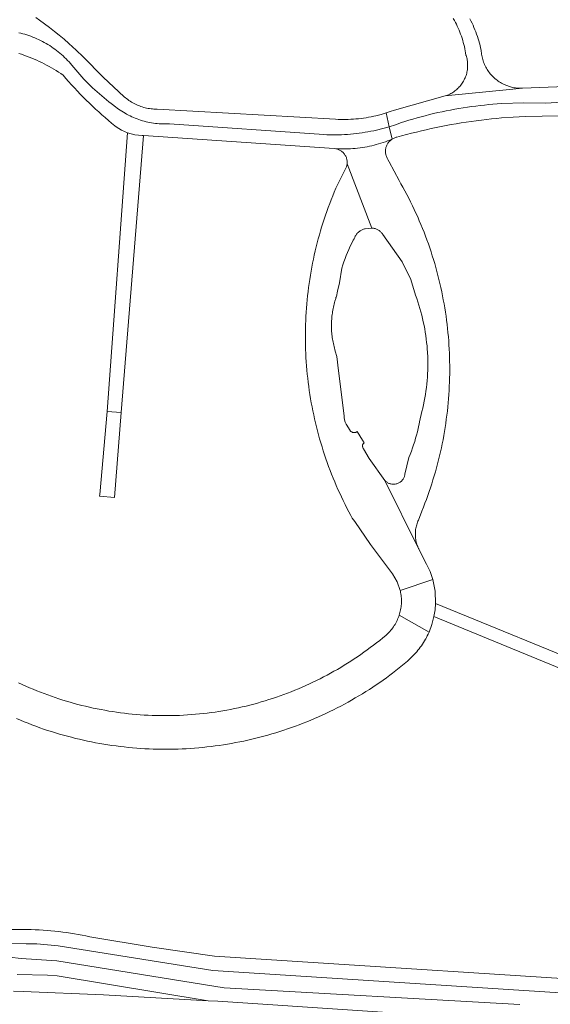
# Model space of a CAD drawing. Extents: x 146402 to 164798, y 455483 to 464134.
# Tile 328 of 575: x 158151 to 158245, y 460479 to 460652. Entities that reach past the tile are written whole.
import ezdxf

# ---------------------------------------------------------------- set-up
doc = ezdxf.new("R2010")
doc.units = 0
doc.header["$LTSCALE"] = 0.2
for name, color, linetype, lineweight in [('B-XX-VH-VERHARDING_ASFALT-GV', 252, 'CONTINUOUS', 18), ('B-XX-VH-VERHARDING_BETONSTRAATSTEEN-GV', 252, 'CONTINUOUS', 18), ('B-XX-VH-VERHARDING_HALFVERHARDING-GV', 252, 'CONTINUOUS', 18), ('B-XX-VH-VERHARDING_STRAATBAKSTEEN-GV', 252, 'CONTINUOUS', 18)]:
    doc.layers.add(name, color=color, linetype=linetype, lineweight=lineweight)

msp = doc.modelspace()

# ---------------------------------------------------------------- linework, layer by layer
at = {"layer": 'B-XX-VH-VERHARDING_ASFALT-GV'}
for points in [[(158151.192, 460649.834), (158151.553, 460649.748), (158151.912, 460649.654), (158152.269, 460649.552), (158152.623, 460649.442), (158152.975, 460649.325), (158153.325, 460649.2), (158153.671, 460649.068), (158154.015, 460648.928), (158154.356, 460648.781), (158154.693, 460648.627), (158155.027, 460648.465), (158155.357, 460648.297), (158155.684, 460648.121), (158156.007, 460647.938), (158156.326, 460647.748), (158156.64, 460647.552), (158156.951, 460647.348), (158157.256, 460647.138), (158157.558, 460646.922), (158157.854, 460646.699), (158158.146, 460646.47), (158158.433, 460646.234), (158158.714, 460645.992), (158158.99, 460645.745), (158159.261, 460645.491), (158159.527, 460645.232), (158159.786, 460644.967), (158160.04, 460644.696), (158160.288, 460644.42), (158160.53, 460644.139), (158160.866, 460643.715), (158161.209, 460643.297), (158161.557, 460642.883), (158161.912, 460642.475), (158162.273, 460642.072), (158162.64, 460641.674), (158163.012, 460641.282), (158163.39, 460640.895), (158163.774, 460640.514), (158164.164, 460640.139), (158164.559, 460639.769), (158164.959, 460639.406), (158165.365, 460639.048), (158165.776, 460638.696), (158166.192, 460638.351), (158166.613, 460638.012), (158167.04, 460637.679), (158167.471, 460637.352), (158167.907, 460637.032), (158167.963, 460636.991), (158168.222, 460636.781), (158168.486, 460636.577), (158168.755, 460636.379), (158169.028, 460636.188), (158169.306, 460636.004), (158169.589, 460635.826), (158169.875, 460635.655), (158170.166, 460635.491), (158170.46, 460635.334), (158170.758, 460635.184), (158171.06, 460635.041), (158171.365, 460634.906), (158171.673, 460634.778), (158171.984, 460634.657), (158172.298, 460634.544), (158172.614, 460634.438), (158172.933, 460634.34), (158173.254, 460634.25), (158173.578, 460634.167), (158173.903, 460634.092), (158174.23, 460634.025), (158174.558, 460633.966), (158174.888, 460633.915), (158175.218, 460633.872), (158175.55, 460633.836), (158175.883, 460633.809), (158176.216, 460633.789), (158176.549, 460633.778), (158176.883, 460633.774), (158177.217, 460633.779), (158177.55, 460633.791), (158177.676, 460633.798), (158204.845, 460631.915), (158205.362, 460631.891), (158205.88, 460631.875), (158206.398, 460631.867), (158206.915, 460631.867), (158207.433, 460631.875), (158207.951, 460631.891), (158208.468, 460631.916), (158208.984, 460631.948), (158209.501, 460631.988), (158210.016, 460632.036), (158210.531, 460632.092), (158211.045, 460632.156), (158211.558, 460632.227), (158212.069, 460632.307), (158212.58, 460632.395), (158213.088, 460632.49), (158213.596, 460632.594), (158214.062, 460632.696), (158215.196, 460632.974), (158216.32, 460633.291), (158215.788, 460635.707), (158214.886, 460635.444), (158213.974, 460635.214), (158213.578, 460635.125), (158213.138, 460635.035), (158212.696, 460634.951), (158212.252, 460634.876), (158211.807, 460634.809), (158211.361, 460634.75), (158210.914, 460634.698), (158210.467, 460634.655), (158210.018, 460634.62), (158209.569, 460634.592), (158209.12, 460634.573), (158208.67, 460634.561), (158208.22, 460634.558), (158207.77, 460634.562), (158207.32, 460634.574), (158206.871, 460634.595), (158175.534, 460636.382), (158175.488, 460636.382), (158175.226, 460636.385), (158174.965, 460636.397), (158174.704, 460636.416), (158174.444, 460636.443), (158174.185, 460636.479), (158173.927, 460636.522), (158173.671, 460636.573), (158173.416, 460636.632), (158173.163, 460636.698), (158172.912, 460636.773), (158172.664, 460636.855), (158172.418, 460636.944), (158172.175, 460637.041), (158171.936, 460637.146), (158171.699, 460637.257), (158171.466, 460637.376), (158171.237, 460637.502), (158171.012, 460637.635), (158170.791, 460637.775), (158170.574, 460637.921), (158170.362, 460638.074), (158170.155, 460638.234), (158169.952, 460638.399), (158169.755, 460638.571), (158166.063, 460641.991), (158162.523, 460645.569), (158161.272, 460646.781), (158159.987, 460647.957), (158159.164, 460648.677), (158158.328, 460649.383), (158157.479, 460650.073), (158156.619, 460650.749), (158155.747, 460651.41), (158154.864, 460652.055), (158154.222, 460652.508)], [(158227.571, 460652.318), (158227.757, 460651.987), (158227.937, 460651.652), (158228.11, 460651.313), (158228.275, 460650.97), (158228.433, 460650.624), (158228.584, 460650.275), (158228.728, 460649.923), (158228.864, 460649.568), (158228.992, 460649.21), (158229.113, 460648.85), (158229.227, 460648.486), (158229.333, 460648.121), (158229.431, 460647.754), (158229.521, 460647.384), (158229.604, 460647.013), (158229.678, 460646.64), (158229.745, 460646.266), (158229.804, 460645.89), (158229.819, 460645.846), (158229.881, 460645.643), (158229.936, 460645.438), (158229.983, 460645.23), (158230.022, 460645.021), (158230.053, 460644.811), (158230.076, 460644.6), (158230.091, 460644.388), (158230.099, 460644.175), (158230.098, 460643.963), (158230.089, 460643.75), (158230.073, 460643.538), (158230.048, 460643.327), (158230.016, 460643.117), (158229.975, 460642.909), (158229.927, 460642.702), (158229.871, 460642.497), (158229.807, 460642.294), (158229.736, 460642.093), (158229.657, 460641.896), (158229.571, 460641.702), (158229.478, 460641.511), (158229.377, 460641.323), (158229.27, 460641.14), (158229.155, 460640.961), (158229.034, 460640.786), (158228.907, 460640.616), (158228.773, 460640.451), (158228.633, 460640.29), (158228.488, 460640.136), (158228.336, 460639.987), (158228.179, 460639.843), (158228.017, 460639.706), (158227.849, 460639.575), (158227.677, 460639.45), (158227.5, 460639.332), (158227.319, 460639.221), (158227.134, 460639.116), (158226.945, 460639.019), (158226.753, 460638.929), (158226.557, 460638.846), (158226.358, 460638.77), (158226.157, 460638.702), (158237.46, 460639.836), (158239.712, 460640.056), (158239.474, 460640.053), (158239.237, 460640.058), (158239, 460640.071), (158238.764, 460640.092), (158238.528, 460640.12), (158238.294, 460640.157), (158238.061, 460640.202), (158237.829, 460640.254), (158237.6, 460640.315), (158237.372, 460640.383), (158237.147, 460640.458), (158236.925, 460640.541), (158236.706, 460640.632), (158236.49, 460640.73), (158236.277, 460640.835), (158236.068, 460640.947), (158235.863, 460641.067), (158235.662, 460641.193), (158235.465, 460641.326), (158235.273, 460641.465), (158235.085, 460641.611), (158234.903, 460641.763), (158234.726, 460641.921), (158234.555, 460642.085), (158234.389, 460642.254), (158234.228, 460642.429), (158234.074, 460642.61), (158233.926, 460642.795), (158233.785, 460642.986), (158233.649, 460643.181), (158233.521, 460643.38), (158233.399, 460643.584), (158233.284, 460643.791), (158233.177, 460644.003), (158233.076, 460644.218), (158232.983, 460644.436), (158232.897, 460644.657), (158232.819, 460644.881), (158232.748, 460645.108), (158232.685, 460645.337), (158232.63, 460645.567), (158232.582, 460645.8), (158232.542, 460646.034), (158232.511, 460646.269), (158232.487, 460646.505), (158232.471, 460646.742), (158232.379, 460647.153), (158232.279, 460647.561), (158232.172, 460647.968), (158232.057, 460648.373), (158231.934, 460648.775), (158231.803, 460649.175), (158231.665, 460649.573), (158231.519, 460649.968), (158231.366, 460650.359), (158231.206, 460650.749), (158231.038, 460651.134), (158230.863, 460651.517), (158230.68, 460651.896), (158230.491, 460652.272)], [(158151.201, 460646.201), (158151.661, 460646.05), (158152.118, 460645.891), (158152.573, 460645.724), (158153.024, 460645.55), (158153.473, 460645.369), (158153.919, 460645.18), (158154.361, 460644.984), (158154.8, 460644.78), (158155.236, 460644.569), (158155.668, 460644.352), (158156.097, 460644.127), (158156.521, 460643.895), (158156.942, 460643.656), (158157.359, 460643.41), (158157.772, 460643.157), (158158.18, 460642.897), (158158.584, 460642.631), (158158.984, 460642.358), (158159.475, 460641.789), (158159.972, 460641.225), (158160.475, 460640.666), (158160.983, 460640.113), (158161.498, 460639.565), (158162.019, 460639.023), (158162.545, 460638.486), (158163.077, 460637.955), (158163.614, 460637.429), (158164.157, 460636.909), (158164.706, 460636.396), (158165.26, 460635.887), (158165.819, 460635.385), (158166.384, 460634.889), (158166.954, 460634.399), (158167.529, 460633.915), (158168.109, 460633.437), (158168.309, 460633.275), (158169.27, 460632.69), (158170.298, 460632.234), (158171.581, 460631.877), (158172.904, 460631.73), (158173.105, 460631.716), (158206.609, 460629.456), (158207.011, 460629.427), (158207.428, 460629.406), (158207.845, 460629.392), (158208.263, 460629.387), (158208.68, 460629.389), (158209.098, 460629.399), (158209.515, 460629.418), (158209.931, 460629.444), (158210.348, 460629.478), (158210.763, 460629.521), (158211.177, 460629.571), (158211.591, 460629.629), (158212.003, 460629.695), (158212.414, 460629.769), (158212.823, 460629.851), (158213.231, 460629.94), (158213.637, 460630.038), (158214.041, 460630.143), (158214.443, 460630.256), (158214.843, 460630.376), (158215.24, 460630.505), (158215.635, 460630.641), (158216.027, 460630.784), (158216.417, 460630.935), (158216.803, 460631.093), (158216.32, 460633.291), (158215.196, 460632.974), (158214.062, 460632.696), (158213.596, 460632.594), (158213.088, 460632.49), (158212.58, 460632.395), (158212.069, 460632.307), (158211.558, 460632.227), (158211.045, 460632.156), (158210.531, 460632.092), (158210.016, 460632.036), (158209.501, 460631.988), (158208.984, 460631.948), (158208.468, 460631.916), (158207.951, 460631.891), (158207.433, 460631.875), (158206.915, 460631.867), (158206.398, 460631.867), (158205.88, 460631.875), (158205.362, 460631.891), (158204.845, 460631.915), (158177.676, 460633.798), (158177.55, 460633.791), (158177.217, 460633.779), (158176.883, 460633.774), (158176.549, 460633.778), (158176.216, 460633.789), (158175.883, 460633.809), (158175.55, 460633.836), (158175.218, 460633.872), (158174.888, 460633.915), (158174.558, 460633.966), (158174.23, 460634.025), (158173.903, 460634.092), (158173.578, 460634.167), (158173.254, 460634.25), (158172.933, 460634.34), (158172.614, 460634.438), (158172.298, 460634.544), (158171.984, 460634.657), (158171.673, 460634.778), (158171.365, 460634.906), (158171.06, 460635.041), (158170.758, 460635.184), (158170.46, 460635.334), (158170.166, 460635.491), (158169.875, 460635.655), (158169.589, 460635.826), (158169.306, 460636.004), (158169.028, 460636.188), (158168.755, 460636.379), (158168.486, 460636.577), (158168.222, 460636.781), (158167.963, 460636.991), (158167.907, 460637.032), (158167.471, 460637.352), (158167.04, 460637.679), (158166.613, 460638.012), (158166.192, 460638.351), (158165.776, 460638.696), (158165.365, 460639.048), (158164.959, 460639.406), (158164.559, 460639.769), (158164.164, 460640.139), (158163.774, 460640.514), (158163.39, 460640.895), (158163.012, 460641.282), (158162.64, 460641.674), (158162.273, 460642.072), (158161.912, 460642.475), (158161.557, 460642.883), (158161.209, 460643.297), (158160.866, 460643.715), (158160.53, 460644.139), (158160.288, 460644.42), (158160.04, 460644.696), (158159.786, 460644.967), (158159.527, 460645.232), (158159.261, 460645.491), (158158.99, 460645.745), (158158.714, 460645.992), (158158.433, 460646.234), (158158.146, 460646.47), (158157.854, 460646.699), (158157.558, 460646.922), (158157.256, 460647.138), (158156.951, 460647.348), (158156.64, 460647.552), (158156.326, 460647.748), (158156.007, 460647.938), (158155.684, 460648.121), (158155.357, 460648.297), (158155.027, 460648.465), (158154.693, 460648.627), (158154.356, 460648.781), (158154.015, 460648.928), (158153.671, 460649.068), (158153.325, 460649.2), (158152.975, 460649.325), (158152.623, 460649.442), (158152.269, 460649.552), (158151.912, 460649.654), (158151.553, 460649.748), (158151.192, 460649.834)], [(158257.8, 460640.753), (158239.717, 460640.056), (158239.712, 460640.056), (158237.46, 460639.836), (158226.157, 460638.702), (158217.218, 460636.201), (158216.507, 460635.943), (158215.788, 460635.707), (158216.32, 460633.291), (158217.402, 460633.637), (158218.471, 460634.019), (158219.027, 460634.197), (158219.749, 460634.42), (158220.472, 460634.635), (158221.198, 460634.842), (158221.926, 460635.042), (158222.656, 460635.234), (158223.388, 460635.418), (158224.122, 460635.595), (158224.857, 460635.764), (158225.595, 460635.925), (158226.334, 460636.078), (158227.075, 460636.223), (158227.817, 460636.361), (158228.56, 460636.49), (158229.305, 460636.612), (158230.052, 460636.726), (158230.799, 460636.832), (158231.547, 460636.929), (158232.297, 460637.019), (158233.047, 460637.102), (158233.798, 460637.176), (158234.55, 460637.242), (158235.303, 460637.3), (158236.056, 460637.35), (158239.948, 460637.51), (158243.843, 460637.449), (158250.547, 460637.845)], [(158250.547, 460637.845), (158243.843, 460637.449), (158239.948, 460637.51), (158236.056, 460637.35), (158235.303, 460637.3), (158234.55, 460637.242), (158233.798, 460637.176), (158233.047, 460637.102), (158232.297, 460637.019), (158231.547, 460636.929), (158230.799, 460636.832), (158230.052, 460636.726), (158229.305, 460636.612), (158228.56, 460636.49), (158227.817, 460636.361), (158227.075, 460636.223), (158226.334, 460636.078), (158225.595, 460635.925), (158224.857, 460635.764), (158224.122, 460635.595), (158223.388, 460635.418), (158222.656, 460635.234), (158221.926, 460635.042), (158221.198, 460634.842), (158220.472, 460634.635), (158219.749, 460634.42), (158219.027, 460634.197), (158218.471, 460634.019), (158217.402, 460633.637), (158216.32, 460633.291), (158216.803, 460631.093), (158217.163, 460631.29), (158217.551, 460631.426), (158217.636, 460631.45), (158218.497, 460631.689), (158219.359, 460631.921), (158220.224, 460632.144), (158221.091, 460632.36), (158221.959, 460632.568), (158222.829, 460632.768), (158223.701, 460632.961), (158224.575, 460633.146), (158225.451, 460633.323), (158226.328, 460633.492), (158227.206, 460633.653), (158228.086, 460633.806), (158228.967, 460633.951), (158229.849, 460634.089), (158230.733, 460634.218), (158231.618, 460634.34), (158232.504, 460634.454), (158233.39, 460634.559), (158234.278, 460634.657), (158235.167, 460634.747), (158236.056, 460634.829), (158238.117, 460634.988), (158240.181, 460635.104), (158249.138, 460635.272)], [(158265.784, 460482.21), (158185.618, 460487.323), (158174.638, 460488.927), (158163.696, 460490.775), (158163.018, 460490.913), (158162.339, 460491.044), (158161.658, 460491.167), (158160.976, 460491.281), (158160.293, 460491.388), (158159.608, 460491.487), (158158.922, 460491.578), (158158.236, 460491.661), (158157.548, 460491.736), (158156.859, 460491.804), (158156.17, 460491.863), (158155.48, 460491.914), (158154.79, 460491.958), (158154.099, 460491.993), (158153.408, 460492.02), (158153.322, 460492.023), (158149.279, 460492.055)], [(158257.308, 460480.195), (158185.309, 460484.815), (158158.127, 460489.146), (158154.389, 460489.535), (158152.51, 460489.543), (158142.428, 460489.757)], [(158142.428, 460489.757), (158152.51, 460489.543), (158154.389, 460489.535), (158158.127, 460489.146), (158185.309, 460484.815), (158257.308, 460480.195)], [(158149.579, 460487.156), (158151.64, 460486.935), (158157.886, 460486.546), (158187.278, 460481.777), (158239.244, 460478.824)], [(158236.15, 460476.08), (158186.199, 460479.408), (158184.495, 460479.505), (158166.097, 460480.558), (158151.988, 460481.139), (158150.288, 460481.18)]]:
    msp.add_lwpolyline(points, dxfattribs=at)
msp.add_lwpolyline([(158171.581, 460631.877), (158170.298, 460632.234), (158166.726, 460583.206), (158169.213, 460582.983), (158173.105, 460631.716), (158172.904, 460631.73)], close=True, dxfattribs=at)
at = {"layer": 'B-XX-VH-VERHARDING_BETONSTRAATSTEEN-GV'}
msp.add_lwpolyline([(158224.362, 460551.554), (158223.948, 460553.648), (158218.245, 460551.68), (158218.27, 460551.571), (158218.321, 460551.323), (158218.364, 460551.074), (158218.399, 460550.823), (158218.426, 460550.572), (158218.445, 460550.319), (158218.456, 460550.067), (158218.46, 460549.814), (158218.455, 460549.561), (158218.442, 460549.308), (158218.421, 460549.056), (158218.392, 460548.805), (158218.356, 460548.554), (158218.311, 460548.305), (158218.259, 460548.058), (158218.199, 460547.812), (158218.131, 460547.568), (158218.055, 460547.327), (158223.309, 460544.374), (158223.812, 460545.72), (158224.174, 460547.11), (158224.361, 460548.26), (158224.451, 460549.422)], close=True, dxfattribs=at)
msp.add_lwpolyline([(158150.288, 460481.18), (158151.988, 460481.139), (158166.097, 460480.558), (158184.495, 460479.505), (158157.952, 460483.877), (158156.279, 460483.991), (158150.899, 460484.1)], dxfattribs=at)
at = {"layer": 'B-XX-VH-VERHARDING_HALFVERHARDING-GV'}
msp.add_lwpolyline([(158169.213, 460582.983), (158166.726, 460583.206), (158165.427, 460568.599), (158165.397, 460568.26), (158168.001, 460568.029)], close=True, dxfattribs=at)
msp.add_lwpolyline([(158253.659, 460537.447), (158224.451, 460549.422), (158224.361, 460548.26), (158224.174, 460547.11), (158248.818, 460536.993)], dxfattribs=at)
at = {"layer": 'B-XX-VH-VERHARDING_STRAATBAKSTEEN-GV'}
for points in [[(158216.687, 460631.012), (158216.803, 460631.093), (158216.417, 460630.935), (158216.027, 460630.784), (158215.635, 460630.641), (158215.24, 460630.505), (158214.843, 460630.376), (158214.443, 460630.256), (158214.041, 460630.143), (158213.637, 460630.038), (158213.231, 460629.94), (158212.823, 460629.851), (158212.414, 460629.769), (158212.003, 460629.695), (158211.591, 460629.629), (158211.177, 460629.571), (158210.763, 460629.521), (158210.348, 460629.478), (158209.931, 460629.444), (158209.515, 460629.418), (158209.098, 460629.399), (158208.68, 460629.389), (158208.263, 460629.387), (158207.845, 460629.392), (158207.428, 460629.406), (158207.011, 460629.427), (158206.609, 460629.456), (158206.932, 460629.417), (158207.069, 460629.387), (158207.204, 460629.349), (158207.337, 460629.303), (158207.467, 460629.25), (158207.593, 460629.19), (158207.716, 460629.123), (158207.835, 460629.048), (158207.949, 460628.967), (158208.059, 460628.88), (158208.164, 460628.786), (158208.263, 460628.687), (158208.356, 460628.582), (158208.443, 460628.473), (158208.524, 460628.358), (158208.598, 460628.239), (158208.665, 460628.116), (158208.725, 460627.989), (158208.777, 460627.859), (158208.822, 460627.726), (158208.86, 460627.591), (158208.889, 460627.454), (158208.911, 460627.316), (158208.925, 460627.176), (158208.931, 460627.036), (158208.929, 460626.896), (158208.919, 460626.756), (158213.24, 460615.45), (158213.275, 460615.449), (158213.411, 460615.441), (158213.546, 460615.425), (158213.68, 460615.402), (158213.813, 460615.37), (158213.943, 460615.33), (158214.07, 460615.284), (158214.195, 460615.229), (158214.316, 460615.167), (158214.434, 460615.099), (158214.547, 460615.023), (158214.655, 460614.941), (158214.759, 460614.853), (158214.857, 460614.759), (158214.95, 460614.659), (158215.036, 460614.554), (158215.116, 460614.444), (158215.19, 460614.33), (158218.61, 460609.5), (158220.11, 460606.38), (158220.93, 460603.63), (158221.138, 460603.055), (158221.335, 460602.477), (158221.523, 460601.895), (158221.7, 460601.31), (158221.867, 460600.722), (158222.023, 460600.131), (158222.168, 460599.537), (158222.304, 460598.941), (158222.428, 460598.343), (158222.543, 460597.742), (158222.646, 460597.14), (158222.739, 460596.536), (158222.821, 460595.93), (158222.892, 460595.323), (158222.953, 460594.715), (158223.003, 460594.106), (158223.03, 460593.686), (158223.042, 460593.496), (158223.07, 460592.885), (158223.088, 460592.274), (158223.095, 460591.663), (158223.091, 460591.052), (158223.076, 460590.44), (158223.05, 460589.83), (158223.014, 460589.22), (158222.966, 460588.61), (158222.909, 460588.002), (158222.84, 460587.394), (158222.76, 460586.788), (158222.67, 460586.184), (158222.569, 460585.581), (158222.458, 460584.98), (158222.336, 460584.381), (158222.203, 460583.784), (158222.06, 460583.19), (158221.65, 460581.36), (158221.571, 460580.968), (158221.532, 460580.776), (158221.403, 460580.194), (158221.264, 460579.615), (158221.115, 460579.038), (158220.955, 460578.464), (158220.785, 460577.893), (158220.604, 460577.326), (158220.413, 460576.761), (158220.212, 460576.2), (158220.001, 460575.643), (158219.78, 460575.09), (158219.08, 460572.18), (158219.069, 460572.1), (158219.045, 460571.975), (158219.014, 460571.851), (158218.975, 460571.73), (158218.928, 460571.611), (158218.874, 460571.495), (158218.813, 460571.383), (158218.744, 460571.276), (158218.67, 460571.172), (158218.589, 460571.074), (158218.501, 460570.98), (158218.409, 460570.893), (158218.311, 460570.811), (158218.208, 460570.736), (158218.1, 460570.667), (158217.989, 460570.605), (158217.873, 460570.551), (158217.755, 460570.503), (158217.634, 460570.463), (158217.51, 460570.431), (158217.385, 460570.407), (158217.258, 460570.39), (158217.131, 460570.382), (158217.004, 460570.381), (158216.876, 460570.388), (158216.75, 460570.404), (158216.624, 460570.427), (158216.5, 460570.458), (158216.379, 460570.497), (158216.26, 460570.543), (158216.144, 460570.597), (158216.032, 460570.658), (158215.924, 460570.726), (158215.82, 460570.8), (158215.722, 460570.881), (158215.628, 460570.968), (158215.54, 460571.06), (158221.463, 460559.085), (158221.407, 460559.207), (158221.323, 460559.409), (158221.246, 460559.614), (158221.177, 460559.821), (158221.115, 460560.031), (158221.062, 460560.242), (158221.015, 460560.456), (158220.977, 460560.671), (158220.947, 460560.888), (158220.924, 460561.105), (158220.91, 460561.323), (158220.903, 460561.541), (158220.905, 460561.76), (158220.914, 460561.978), (158220.932, 460562.196), (158220.957, 460562.413), (158220.99, 460562.629), (158221.032, 460562.844), (158221.081, 460563.057), (158221.138, 460563.268), (158221.202, 460563.477), (158221.274, 460563.683), (158221.354, 460563.887), (158221.441, 460564.087), (158222.048, 460565.671), (158222.319, 460566.347), (158222.582, 460567.026), (158222.839, 460567.707), (158223.087, 460568.392), (158223.328, 460569.079), (158223.562, 460569.769), (158223.787, 460570.461), (158224.006, 460571.156), (158224.216, 460571.853), (158224.419, 460572.552), (158224.615, 460573.254), (158224.802, 460573.957), (158224.982, 460574.663), (158225.154, 460575.371), (158225.318, 460576.08), (158225.474, 460576.791), (158225.623, 460577.504), (158225.764, 460578.219), (158225.897, 460578.935), (158226.022, 460579.652), (158226.139, 460580.371), (158226.248, 460581.091), (158226.349, 460581.812), (158226.443, 460582.534), (158226.528, 460583.257), (158226.606, 460583.981), (158226.675, 460584.706), (158226.737, 460585.432), (158226.791, 460586.158), (158226.836, 460586.885), (158226.874, 460587.612), (158226.903, 460588.34), (158226.925, 460589.067), (158226.939, 460589.796), (158226.944, 460590.524), (158226.942, 460591.252), (158226.932, 460591.98), (158226.913, 460592.708), (158226.887, 460593.436), (158226.853, 460594.163), (158226.81, 460594.89), (158226.76, 460595.617), (158226.702, 460596.343), (158226.635, 460597.068), (158226.561, 460597.792), (158226.479, 460598.516), (158226.389, 460599.238), (158226.291, 460599.96), (158226.185, 460600.68), (158226.071, 460601.4), (158225.949, 460602.117), (158225.82, 460602.834), (158225.682, 460603.549), (158225.537, 460604.263), (158225.383, 460604.975), (158225.223, 460605.685), (158225.054, 460606.393), (158224.877, 460607.1), (158224.693, 460607.804), (158224.501, 460608.506), (158224.301, 460609.207), (158224.094, 460609.905), (158223.878, 460610.6), (158223.656, 460611.294), (158223.425, 460611.985), (158223.188, 460612.673), (158222.942, 460613.359), (158222.689, 460614.041), (158222.429, 460614.721), (158222.161, 460615.398), (158221.885, 460616.073), (158221.603, 460616.744), (158221.313, 460617.412), (158221.015, 460618.076), (158220.711, 460618.738), (158220.399, 460619.396), (158220.08, 460620.05), (158219.753, 460620.701), (158219.42, 460621.349), (158219.079, 460621.992), (158218.732, 460622.632), (158218.377, 460623.268), (158218.043, 460623.853), (158216.309, 460627.118), (158216.083, 460627.543), (158215.966, 460627.735), (158215.866, 460627.937), (158215.813, 460628.07), (158215.767, 460628.205), (158215.729, 460628.343), (158215.698, 460628.483), (158215.676, 460628.624), (158215.661, 460628.767), (158215.654, 460628.91), (158215.656, 460629.053), (158215.665, 460629.196), (158215.683, 460629.338), (158215.708, 460629.478), (158215.741, 460629.618), (158215.782, 460629.755), (158215.83, 460629.889), (158215.886, 460630.021), (158215.949, 460630.15), (158216.019, 460630.274), (158216.096, 460630.395), (158216.18, 460630.511), (158216.27, 460630.622), (158216.366, 460630.728), (158216.468, 460630.829), (158216.575, 460630.923)], [(158213.24, 460615.45), (158208.919, 460626.756), (158208.875, 460626.48), (158208.801, 460626.211), (158206.934, 460622.463), (158206.651, 460621.793), (158206.375, 460621.121), (158206.107, 460620.445), (158205.846, 460619.766), (158205.592, 460619.085), (158205.346, 460618.401), (158205.108, 460617.714), (158204.877, 460617.025), (158204.654, 460616.333), (158204.438, 460615.639), (158204.23, 460614.942), (158204.03, 460614.243), (158203.838, 460613.542), (158203.653, 460612.839), (158203.476, 460612.134), (158203.306, 460611.427), (158203.145, 460610.718), (158202.991, 460610.007), (158202.845, 460609.295), (158202.707, 460608.581), (158202.577, 460607.866), (158202.455, 460607.149), (158202.34, 460606.431), (158202.234, 460605.712), (158202.135, 460604.992), (158202.045, 460604.271), (158201.962, 460603.548), (158201.887, 460602.825), (158201.82, 460602.101), (158201.762, 460601.376), (158201.711, 460600.651), (158201.668, 460599.925), (158201.633, 460599.199), (158201.606, 460598.473), (158201.587, 460597.746), (158201.576, 460597.019), (158201.574, 460596.292), (158201.579, 460595.565), (158201.592, 460594.838), (158201.613, 460594.111), (158201.642, 460593.385), (158201.679, 460592.659), (158201.724, 460591.933), (158201.777, 460591.208), (158201.838, 460590.484), (158201.907, 460589.76), (158201.984, 460589.037), (158202.069, 460588.315), (158202.162, 460587.594), (158202.263, 460586.874), (158202.372, 460586.155), (158202.488, 460585.438), (158202.613, 460584.721), (158202.745, 460584.006), (158202.885, 460583.293), (158203.034, 460582.581), (158203.189, 460581.871), (158203.353, 460581.163), (158203.525, 460580.456), (158203.704, 460579.752), (158203.891, 460579.049), (158204.085, 460578.349), (158204.288, 460577.65), (158204.498, 460576.955), (158204.716, 460576.261), (158204.941, 460575.57), (158205.174, 460574.881), (158205.415, 460574.195), (158205.663, 460573.512), (158205.918, 460572.831), (158206.181, 460572.153), (158206.452, 460571.478), (158206.729, 460570.806), (158207.015, 460570.138), (158207.307, 460569.472), (158207.607, 460568.81), (158207.914, 460568.151), (158208.229, 460567.495), (158208.55, 460566.843), (158208.879, 460566.195), (158209.215, 460565.55), (158209.558, 460564.909), (158209.819, 460564.432), (158210.255, 460563.802), (158213.05, 460559.76), (158216.878, 460554.615), (158217.712, 460553.217), (158218.245, 460551.68), (158223.948, 460553.648), (158223.489, 460555.015), (158222.891, 460556.327), (158221.583, 460558.842), (158221.499, 460559.009), (158221.463, 460559.085), (158215.54, 460571.06), (158212.76, 460574.94), (158211.8, 460576.62), (158211.794, 460576.627), (158211.748, 460576.691), (158211.708, 460576.758), (158211.675, 460576.83), (158211.65, 460576.904), (158211.633, 460576.98), (158211.623, 460577.058), (158211.621, 460577.137), (158211.628, 460577.215), (158211.642, 460577.292), (158211.664, 460577.367), (158211.693, 460577.44), (158211.73, 460577.509), (158211.774, 460577.575), (158211.824, 460577.635), (158211.88, 460577.69), (158211.605, 460578.14), (158210.68, 460579.65), (158210.657, 460579.632), (158210.588, 460579.586), (158210.516, 460579.547), (158210.44, 460579.515), (158210.361, 460579.49), (158210.281, 460579.474), (158210.199, 460579.465), (158210.116, 460579.464), (158210.034, 460579.471), (158209.953, 460579.486), (158209.874, 460579.509), (158209.797, 460579.539), (158209.724, 460579.577), (158209.655, 460579.622), (158209.59, 460579.673), (158209.531, 460579.73), (158209.477, 460579.793), (158209.43, 460579.86), (158208.77, 460580.94), (158208.582, 460581.311), (158208.449, 460581.705), (158208.374, 460582.119), (158208.365, 460582.402), (158207.403, 460590.339), (158207.1, 460592.84), (158206.84, 460593.81), (158206.762, 460594.069), (158206.69, 460594.33), (158206.621, 460594.592), (158206.558, 460594.855), (158206.499, 460595.119), (158206.444, 460595.385), (158206.395, 460595.651), (158206.35, 460595.918), (158206.31, 460596.185), (158206.274, 460596.454), (158206.244, 460596.723), (158206.218, 460596.992), (158206.196, 460597.262), (158206.18, 460597.532), (158206.168, 460597.802), (158206.161, 460598.073), (158206.159, 460598.344), (158206.162, 460598.615), (158206.164, 460598.703), (158206.17, 460598.885), (158206.182, 460599.155), (158206.199, 460599.426), (158206.221, 460599.695), (158206.247, 460599.965), (158206.278, 460600.234), (158206.315, 460600.502), (158206.355, 460600.77), (158206.383, 460600.931), (158206.401, 460601.036), (158206.451, 460601.302), (158206.506, 460601.567), (158206.565, 460601.832), (158206.63, 460602.095), (158206.699, 460602.356), (158206.772, 460602.617), (158206.85, 460602.876), (158206.901, 460603.034), (158206.901, 460603.052), (158206.909, 460603.124), (158206.926, 460603.195), (158206.95, 460603.263), (158206.981, 460603.328), (158207.02, 460603.39), (158207.248, 460604.356), (158207.6, 460605.85), (158207.96, 460608.41), (158208.148, 460608.968), (158208.345, 460609.523), (158208.552, 460610.075), (158208.768, 460610.623), (158208.993, 460611.167), (158209.228, 460611.707), (158209.472, 460612.244), (158209.725, 460612.776), (158209.987, 460613.303), (158210.123, 460613.565), (158210.258, 460613.827), (158210.288, 460613.896), (158210.349, 460614.024), (158210.416, 460614.147), (158210.491, 460614.267), (158210.572, 460614.382), (158210.66, 460614.492), (158210.753, 460614.597), (158210.853, 460614.697), (158210.958, 460614.79), (158211.068, 460614.878), (158211.183, 460614.959), (158211.303, 460615.034), (158211.426, 460615.102), (158211.553, 460615.162), (158211.684, 460615.216), (158211.817, 460615.261), (158211.953, 460615.3), (158212.09, 460615.33)]]:
    msp.add_lwpolyline(points, close=True, dxfattribs=at)
msp.add_lwpolyline([(158150.826, 460529.145), (158151.496, 460528.861), (158152.169, 460528.585), (158152.845, 460528.316), (158153.524, 460528.054), (158154.206, 460527.8), (158154.89, 460527.553), (158155.577, 460527.314), (158156.267, 460527.082), (158156.96, 460526.859), (158157.654, 460526.642), (158158.351, 460526.433), (158159.051, 460526.232), (158159.752, 460526.039), (158160.456, 460525.854), (158161.161, 460525.676), (158161.869, 460525.506), (158162.578, 460525.343), (158163.29, 460525.189), (158164.002, 460525.042), (158164.716, 460524.903), (158165.432, 460524.772), (158166.15, 460524.649), (158166.868, 460524.534), (158167.588, 460524.427), (158168.309, 460524.328), (158169.03, 460524.236), (158169.753, 460524.153), (158170.477, 460524.077), (158171.202, 460524.009), (158171.927, 460523.95), (158172.653, 460523.898), (158173.379, 460523.855), (158174.106, 460523.819), (158174.833, 460523.791), (158175.56, 460523.772), (158176.288, 460523.76), (158177.016, 460523.756), (158177.743, 460523.761), (158178.471, 460523.773), (158179.198, 460523.793), (158179.925, 460523.822), (158180.652, 460523.858), (158181.378, 460523.902), (158182.104, 460523.955), (158182.829, 460524.015), (158183.554, 460524.083), (158184.277, 460524.159), (158185, 460524.243), (158185.722, 460524.335), (158186.443, 460524.435), (158187.163, 460524.543), (158187.881, 460524.659), (158188.598, 460524.783), (158189.314, 460524.915), (158190.028, 460525.054), (158190.74, 460525.201), (158191.451, 460525.356), (158192.161, 460525.519), (158192.868, 460525.69), (158193.573, 460525.869), (158194.277, 460526.055), (158194.978, 460526.249), (158195.677, 460526.45), (158196.374, 460526.66), (158197.069, 460526.877), (158197.761, 460527.101), (158198.451, 460527.333), (158199.138, 460527.573), (158199.822, 460527.821), (158200.504, 460528.075), (158201.182, 460528.338), (158201.858, 460528.607), (158202.531, 460528.885), (158203.201, 460529.169), (158203.867, 460529.461), (158204.531, 460529.76), (158205.191, 460530.067), (158205.847, 460530.38), (158206.5, 460530.701), (158207.15, 460531.029), (158207.796, 460531.364), (158208.438, 460531.707), (158209.076, 460532.056), (158209.711, 460532.412), (158210.341, 460532.775), (158210.968, 460533.146), (158211.59, 460533.523), (158212.208, 460533.907), (158212.822, 460534.297), (158213.432, 460534.694), (158214.037, 460535.098), (158214.638, 460535.509), (158215.234, 460535.926), (158215.826, 460536.35), (158216.412, 460536.78), (158216.902, 460537.147), (158219.504, 460539.273), (158219.757, 460539.49), (158220.004, 460539.714), (158220.246, 460539.943), (158220.482, 460540.178), (158220.713, 460540.419), (158220.937, 460540.665), (158221.156, 460540.917), (158221.369, 460541.174), (158221.575, 460541.435), (158221.775, 460541.702), (158221.969, 460541.973), (158222.156, 460542.249), (158222.337, 460542.529), (158222.51, 460542.814), (158222.677, 460543.102), (158222.733, 460543.203), (158222.864, 460543.446), (158222.99, 460543.692), (158223.149, 460544.033), (158223.309, 460544.374), (158218.055, 460547.327), (158217.975, 460547.093), (158217.886, 460546.856), (158217.79, 460546.622), (158217.686, 460546.391), (158217.575, 460546.164), (158217.457, 460545.94), (158217.332, 460545.721), (158217.199, 460545.505), (158217.061, 460545.293), (158216.915, 460545.086), (158216.763, 460544.884), (158216.605, 460544.687), (158216.441, 460544.495), (158216.27, 460544.308), (158216.094, 460544.126), (158215.706, 460543.797), (158215.172, 460543.354), (158214.633, 460542.916), (158214.089, 460542.485), (158213.54, 460542.06), (158212.986, 460541.641), (158212.427, 460541.229), (158211.864, 460540.823), (158211.296, 460540.424), (158210.724, 460540.031), (158210.146, 460539.645), (158209.565, 460539.266), (158208.979, 460538.893), (158208.389, 460538.527), (158207.795, 460538.168), (158207.197, 460537.816), (158206.594, 460537.471), (158205.988, 460537.133), (158205.378, 460536.801), (158204.764, 460536.477), (158204.146, 460536.16), (158203.525, 460535.85), (158202.9, 460535.547), (158202.272, 460535.252), (158201.641, 460534.963), (158201.006, 460534.682), (158200.368, 460534.409), (158199.727, 460534.142), (158199.082, 460533.883), (158198.435, 460533.632), (158197.785, 460533.388), (158197.133, 460533.151), (158196.477, 460532.922), (158195.819, 460532.701), (158195.159, 460532.487), (158194.496, 460532.281), (158193.83, 460532.082), (158193.163, 460531.892), (158192.493, 460531.709), (158191.821, 460531.533), (158191.148, 460531.365), (158190.472, 460531.206), (158189.795, 460531.054), (158189.116, 460530.909), (158188.435, 460530.773), (158187.753, 460530.644), (158187.069, 460530.523), (158186.384, 460530.411), (158185.698, 460530.306), (158185.01, 460530.209), (158184.322, 460530.12), (158183.632, 460530.038), (158182.942, 460529.965), (158182.251, 460529.9), (158181.559, 460529.843), (158180.866, 460529.793), (158180.173, 460529.752), (158179.48, 460529.719), (158178.786, 460529.693), (158178.092, 460529.676), (158177.398, 460529.667), (158176.703, 460529.665), (158176.009, 460529.672), (158175.315, 460529.687), (158174.621, 460529.709), (158173.927, 460529.74), (158173.234, 460529.779), (158172.542, 460529.825), (158171.849, 460529.88), (158171.158, 460529.942), (158170.467, 460530.013), (158169.777, 460530.092), (158169.089, 460530.178), (158168.401, 460530.272), (158167.714, 460530.375), (158167.029, 460530.485), (158166.345, 460530.603), (158165.662, 460530.729), (158164.981, 460530.863), (158164.301, 460531.004), (158163.623, 460531.154), (158162.947, 460531.311), (158162.272, 460531.476), (158161.6, 460531.649), (158160.929, 460531.83), (158160.261, 460532.018), (158159.595, 460532.214), (158158.931, 460532.418), (158158.27, 460532.629), (158157.611, 460532.848), (158156.955, 460533.074), (158156.301, 460533.308), (158155.65, 460533.549), (158155.002, 460533.799), (158154.357, 460534.055), (158153.715, 460534.319), (158153.076, 460534.59), (158152.44, 460534.869), (158151.807, 460535.155), (158151.178, 460535.448)], dxfattribs=at)

doc.saveas('drawing.dxf')
